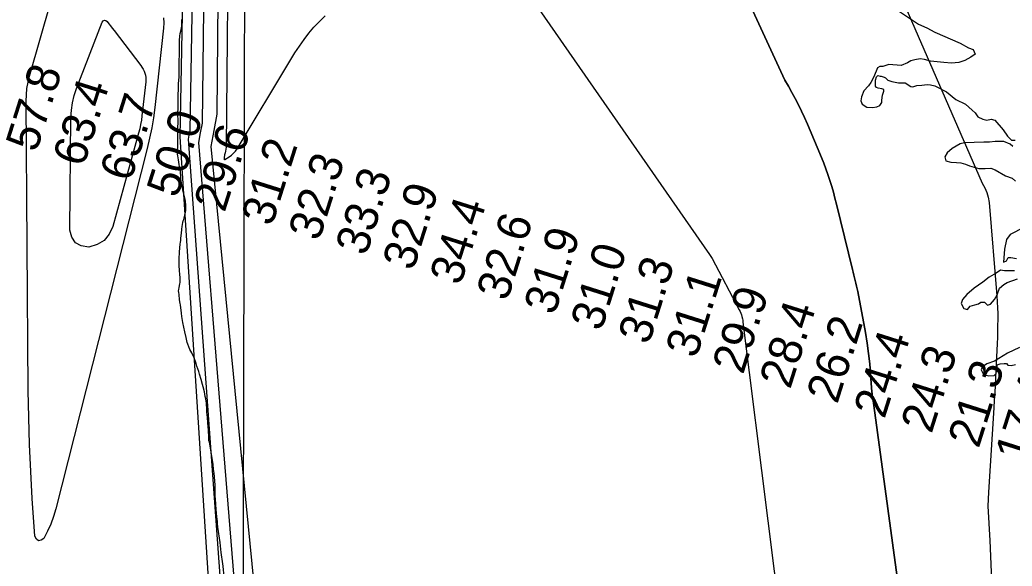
# Model space of a CAD drawing. Extents: x 3172297 to 3210190, y 958463 to 983887.
# Drawn here: x 3196967 to 3198976, y 973256 to 974361 of the extents above; entities that cross this region are included whole.
import ezdxf

# ---------------------------------------------------------------- set-up
doc = ezdxf.new("R2010")
doc.units = 0
for name, color, linetype in [('V-GRID-MAJR', 7, 'Continuous'), ('V-RIVR-EDGE', 7, 'Continuous'), ('V-RIVR-RANG', 7, 'Continuous'), ('V-SITE-VEGE', 7, 'Continuous'), ('V-TOPO-DPTH', 7, 'Continuous'), ('V-TOPO-MAJR', 7, 'Continuous'), ('V-TOPO-MINR', 7, 'Continuous')]:
    doc.layers.add(name, color=color, linetype=linetype)

msp = doc.modelspace()

# ---------------------------------------------------------------- linework, layer by layer
at = {"layer": 'V-GRID-MAJR'}
msp.add_spline([(3197398.3, 963867.9), (3197412.4, 969928.2), (3197426.5, 975991.6), (3197440.6, 982055), (3197440.6, 982058)], degree=3, dxfattribs=at)
at = {"layer": 'V-RIVR-EDGE'}
for points in [[(3198746.5, 974379.6), (3198786.5, 974352.3), (3198803.5, 974344.8), (3198820, 974336.3), (3198871.4, 974313.7)], [(3198871.4, 974313.7), (3198888.1, 974304.8), (3198897.5, 974301.1), (3198901.2, 974291.7), (3198892.9, 974286), (3198880.7, 974278.7), (3198868.2, 974275), (3198853.7, 974273.3), (3198837.7, 974275.1), (3198811, 974277.7), (3198799.1, 974281.2), (3198790, 974282.3), (3198779.5, 974280.3), (3198771.2, 974278.1), (3198764.7, 974274.1), (3198751.6, 974268.5), (3198726.9, 974270.5), (3198714.6, 974267.1), (3198708.7, 974266.9), (3198703.5, 974264), (3198696.1, 974245.9), (3198690.1, 974234.5), (3198685.2, 974227.7), (3198675.8, 974217.8), (3198671.3, 974205.3), (3198670.1, 974197.3), (3198672.4, 974190.8), (3198682, 974184.5), (3198693.4, 974183.9), (3198702.5, 974185.3), (3198708.2, 974187.8), (3198712.7, 974193.8), (3198712.7, 974198.9), (3198713.9, 974208.6), (3198716.5, 974217.1), (3198716.2, 974220.2), (3198712.2, 974221.7), (3198704.8, 974223.1), (3198701.7, 974224.5), (3198699.5, 974226.8), (3198699.5, 974231.4), (3198699.5, 974235.3), (3198699.5, 974239.3), (3198701.5, 974245.9), (3198704.3, 974248.4), (3198708.9, 974247.3), (3198711.4, 974247.3), (3198717.4, 974245), (3198720, 974243.5), (3198724.5, 974239), (3198732.7, 974236.4), (3198746.1, 974233.8), (3198760, 974233.8), (3198771.1, 974226.3), (3198775.4, 974225.5), (3198783.6, 974228.6), (3198793.6, 974229.1), (3198804.4, 974230.2), (3198811.2, 974229.7), (3198820, 974227.7), (3198843.3, 974215.4), (3198862.3, 974199.7), (3198881.9, 974190.5), (3198895.5, 974178.6), (3198901.5, 974172.9), (3198907.1, 974164.9), (3198916.8, 974160.3), (3198925, 974158.3), (3198934.1, 974160), (3198941.2, 974158), (3198958, 974138.9), (3198966.7, 974126.1), (3198975.2, 974117.5), (3198982.6, 974117.5)], [(3198977.5, 974105), (3198972.4, 974109.3), (3198959.3, 974114.7), (3198942, 974115), (3198930.6, 974113.9), (3198919.2, 974113.4), (3198879.7, 974112.1), (3198871.2, 974110.1), (3198855.2, 974100.5), (3198844.7, 974092.3), (3198839.8, 974084)], [(3198839.8, 974084), (3198842.1, 974076.1), (3198852.3, 974072.9), (3198863.7, 974072.3), (3198872.2, 974071.7), (3198881.6, 974068.9), (3198889.8, 974065.4), (3198908.9, 974060), (3198921.9, 974060.5), (3198933, 974060.8), (3198941.8, 974057.9), (3198962.6, 974045.6), (3198976.2, 974041), (3198983.3, 974034.5)], [(3199000.1, 973940.6), (3198972.5, 973926.5), (3198964.8, 973916.6), (3198960.8, 973897.2), (3198959, 973870.8), (3198965, 973873.3), (3198968.1, 973880.2), (3198973.5, 973880.1), (3198984.9, 973878.4)], [(3198981.1, 973853.1), (3198961.2, 973852.9), (3198953, 973854.3), (3198944.2, 973848.4), (3198929.9, 973840.2), (3198917.1, 973830.5), (3198899.2, 973817.8), (3198884.6, 973805.6), (3198876.1, 973795.4), (3198872.9, 973786.9), (3198878.6, 973777.2), (3198886, 973775.2), (3198891.4, 973782), (3198901.1, 973784.2), (3198907.9, 973786.2), (3198912.7, 973789.9), (3198920.4, 973789.6), (3198926.7, 973783.6), (3198932.6, 973785.9), (3198940.6, 973795.2), (3198946, 973804.9), (3198950.9, 973817.9), (3198959.7, 973825.3), (3198966.3, 973829.8), (3198987.1, 973836.9)], [(3198991.3, 973697.9), (3198966.8, 973686.3), (3198940.6, 973670.7), (3198924.9, 973665.3), (3198915.8, 973658.2), (3198913.3, 973652.8), (3198918.6, 973643.2), (3198928.9, 973640.6), (3198939.9, 973641.7), (3198943.7, 973645.7), (3198945.1, 973654.5), (3198945.7, 973662.7), (3198951.9, 973665.3), (3198960.2, 973665.5), (3198965, 973665.5), (3198967.9, 973662.4), (3198974.7, 973661.5), (3198982.9, 973663.8)]]:
    msp.add_lwpolyline(points, dxfattribs=at)
at = {"layer": 'V-SITE-VEGE'}
for p, q in [((3197294.3, 974345.2), (3197294.7, 974349.1)), ((3197294.7, 974349.1), (3197294.8, 974357.4)), ((3197294.8, 974357.4), (3197294.8, 974361.7)), ((3197290.1, 974319.3), (3197291.1, 974328.5)), ((3197291.1, 974328.5), (3197291.7, 974333.4)), ((3197291.7, 974333.4), (3197292.8, 974338)), ((3197292.8, 974338), (3197294.3, 974345.2)), ((3197290.2, 974312.3), (3197290.1, 974319.3)), ((3197290.4, 974308.5), (3197290.2, 974312.3)), ((3197290.2, 974289.8), (3197290.4, 974308.5)), ((3197289.6, 974278.6), (3197290.2, 974289.8)), ((3197289.6, 974264.5), (3197289.6, 974278.6)), ((3197288.2, 974231.6), (3197289.4, 974246.1)), ((3197289.4, 974246.1), (3197289.6, 974264.5)), ((3197287.8, 974218.1), (3197288.2, 974231.6)), ((3197287.5, 974207.6), (3197287.6, 974212.4)), ((3197287.6, 974201.3), (3197287.5, 974207.6)), ((3197287.6, 974212.4), (3197287.8, 974218.1)), ((3197287.3, 974180.8), (3197287.4, 974185.2)), ((3197287.4, 974185.2), (3197287.6, 974201.3)), ((3197286.9, 974173.4), (3197287.3, 974180.8)), ((3197287.1, 974168.5), (3197286.9, 974173.4)), ((3197287.2, 974158.5), (3197287.1, 974168.5)), ((3197287, 974137.6), (3197287.2, 974158.5)), ((3197287.1, 974115.9), (3197287, 974137.6)), ((3197286.3, 974093.9), (3197286.7, 974107.1)), ((3197286.7, 974107.1), (3197287.1, 974115.9)), ((3197286.4, 974089.5), (3197286.3, 974093.9)), ((3197286.7, 974086.2), (3197286.4, 974089.5)), ((3197287.8, 974078.1), (3197286.7, 974086.2)), ((3197289.4, 974068.2), (3197287.8, 974078.1)), ((3197290.4, 974064.2), (3197289.4, 974068.2)), ((3197291.2, 974060.5), (3197290.4, 974064.2)), ((3197292, 974053.5), (3197291.2, 974060.5)), ((3197292.9, 974043.6), (3197292, 974053.5)), ((3197292.9, 974038.6), (3197292.9, 974043.6)), ((3197293.5, 974034), (3197292.9, 974038.6)), ((3197294, 974030.9), (3197293.5, 974034)), ((3197295.2, 974026.9), (3197294, 974030.9)), ((3197296.3, 974022.4), (3197295.2, 974026.9)), ((3197297.2, 974017.2), (3197296.3, 974022.4)), ((3197301.7, 973997.4), (3197297.2, 974017.2)), ((3197302.2, 973994.4), (3197301.7, 973997.4)), ((3197303, 973985.4), (3197302.2, 973994.4)), ((3197303, 973978.8), (3197303, 973985.4)), ((3197299.7, 973960.1), (3197302.1, 973971.8)), ((3197302.1, 973971.8), (3197302.7, 973975.2)), ((3197302.7, 973975.2), (3197303, 973978.8)), ((3197295.7, 973942.6), (3197297.1, 973951.1)), ((3197297.1, 973951.1), (3197297.8, 973954.2)), ((3197297.8, 973954.2), (3197298.8, 973957.1)), ((3197298.8, 973957.1), (3197299.7, 973960.1)), ((3197293.1, 973917.8), (3197293.5, 973925.5)), ((3197293.5, 973925.5), (3197293.9, 973929)), ((3197293.9, 973929), (3197295.1, 973937.3)), ((3197295.1, 973937.3), (3197295.7, 973942.6)), ((3197290.7, 973899.5), (3197291.5, 973907.4)), ((3197291.5, 973907.4), (3197291.9, 973911.1)), ((3197291.9, 973911.1), (3197292.6, 973914.3)), ((3197292.6, 973914.3), (3197293.1, 973917.8)), ((3197289.2, 973877.4), (3197290, 973891.3)), ((3197290, 973891.3), (3197290.7, 973899.5)), ((3197289.2, 973871.2), (3197289.2, 973877.4)), ((3197289.4, 973865.7), (3197289.2, 973871.2)), ((3197290.3, 973851.6), (3197289.4, 973865.7)), ((3197290.5, 973847.8), (3197290.3, 973851.6)), ((3197291.4, 973837.4), (3197290.5, 973847.8)), ((3197289.3, 973819.4), (3197290.9, 973826.6)), ((3197290.9, 973826.6), (3197291.4, 973829.7)), ((3197291.6, 973833.1), (3197291.4, 973837.4)), ((3197291.4, 973829.7), (3197291.6, 973833.1)), ((3197288.4, 973812.5), (3197288.6, 973815.7)), ((3197288.6, 973809.2), (3197288.4, 973812.5)), ((3197288.6, 973815.7), (3197289.3, 973819.4)), ((3197289.2, 973805), (3197288.6, 973809.2)), ((3197290.4, 973794.7), (3197289.2, 973805)), ((3197291.4, 973787.2), (3197290.4, 973794.7)), ((3197292.1, 973784.2), (3197291.4, 973787.2)), ((3197294, 973767.3), (3197292.1, 973784.2)), ((3197295.2, 973761), (3197294, 973767.3)), ((3197296.9, 973748.8), (3197295.2, 973761)), ((3197298.9, 973738.9), (3197296.9, 973748.8)), ((3197301.2, 973729.7), (3197298.9, 973738.9)), ((3197303.9, 973718.4), (3197301.2, 973729.7)), ((3197305.9, 973708), (3197303.9, 973718.4)), ((3197306.9, 973705), (3197305.9, 973708)), ((3197311.4, 973694.3), (3197306.9, 973705)), ((3197314.9, 973687.5), (3197311.4, 973694.3)), ((3197319.6, 973677), (3197314.9, 973687.5)), ((3197323.7, 973665.9), (3197319.6, 973677)), ((3197325.5, 973660.2), (3197323.7, 973665.9)), ((3197329.3, 973649.7), (3197325.5, 973660.2)), ((3197330.8, 973644.1), (3197329.3, 973649.7)), ((3197334.1, 973633.2), (3197330.8, 973644.1)), ((3197336.6, 973623), (3197334.1, 973633.2)), ((3197337.8, 973618.7), (3197336.6, 973623)), ((3197340.5, 973608.3), (3197337.8, 973618.7)), ((3197342.3, 973598.7), (3197340.5, 973608.3)), ((3197343.3, 973594.2), (3197342.3, 973598.7)), ((3197344.6, 973585.7), (3197343.3, 973594.2)), ((3197345.6, 973571.9), (3197344.6, 973585.7)), ((3197345.8, 973567.4), (3197345.6, 973571.9)), ((3197346.9, 973556.6), (3197345.8, 973567.4)), ((3197347.8, 973546.2), (3197346.9, 973556.6)), ((3197348.3, 973536.6), (3197347.8, 973546.2)), ((3197348.9, 973531.7), (3197348.3, 973536.6)), ((3197349.1, 973526), (3197348.9, 973531.7)), ((3197349.5, 973521.4), (3197349.1, 973526)), ((3197349.6, 973517.6), (3197349.5, 973521.4)), ((3197349.6, 973513), (3197349.6, 973517.6)), ((3197349.8, 973509.7), (3197349.6, 973513)), ((3197350.6, 973506.2), (3197349.8, 973509.7)), ((3197356.4, 973474.2), (3197350.6, 973506.2)), ((3197358.2, 973461.3), (3197356.4, 973474.2)), ((3197359.3, 973451.6), (3197358.2, 973461.3)), ((3197360.5, 973443.4), (3197359.3, 973451.6)), ((3197362.1, 973420), (3197360.5, 973443.4)), ((3197362.7, 973396.6), (3197362.1, 973420)), ((3197363, 973391.6), (3197362.7, 973396.6)), ((3197363.4, 973381.2), (3197363, 973391.6)), ((3197364.3, 973369.9), (3197363.4, 973381.2)), ((3197365.8, 973355.5), (3197364.3, 973369.9)), ((3197366.5, 973350.4), (3197365.8, 973355.5)), ((3197366.9, 973346.8), (3197366.5, 973350.4)), ((3197367.4, 973341.8), (3197366.9, 973346.8)), ((3197367.9, 973334.7), (3197367.4, 973341.8)), ((3197372.6, 973303.2), (3197367.9, 973334.7)), ((3197374.1, 973289.9), (3197372.6, 973303.2)), ((3197374.7, 973283.3), (3197374.1, 973289.9)), ((3197377.7, 973260.4), (3197374.7, 973283.3)), ((3197378.4, 973255.5), (3197377.7, 973260.4)), ((3197382.6, 973212), (3197378.4, 973255.5))]:
    msp.add_line(p, q, dxfattribs=at)
at = {"layer": 'V-TOPO-DPTH'}
msp.add_lwpolyline([(3198832.9, 972578.1), (3198694.2, 973595.3), (3198693.5, 973598.4), (3198693, 973601.6), (3198692.6, 973604.8), (3198692.3, 973608), (3198689.8, 973643.9), (3198687.9, 973665.1), (3198685.6, 973686.1), (3198682.6, 973707.1), (3198679.1, 973728.1), (3198663.7, 973811.3), (3198662.6, 973816.9), (3198661.4, 973822.5), (3198660.1, 973828), (3198658.7, 973833.6), (3198657.3, 973839.1), (3198655.9, 973844.6), (3198654.5, 973850.2), (3198653.1, 973855.7), (3198620.6, 973988.1), (3198617.5, 974000.1), (3198614.3, 974012.2), (3198610.9, 974024.2), (3198607.3, 974036.1), (3198603.4, 974048), (3198599.3, 974059.7), (3198594.8, 974071.4), (3198590.2, 974082.9), (3198567.3, 974137.2), (3198561.6, 974150.3), (3198555.8, 974163.3), (3198549.7, 974176.2), (3198543.5, 974189.1), (3198537, 974201.8), (3198530.4, 974214.3), (3198523.4, 974226.8), (3198516.2, 974239.1), (3198236.7, 974845.1)], dxfattribs=at)
at = {"layer": 'V-TOPO-MAJR'}
msp.add_lwpolyline([(3197283.2, 976777.7), (3197349.6, 976005.9), (3197349.2, 975991), (3197348.7, 975976.1), (3197348.1, 975961.2), (3197347.4, 975946.4), (3197355, 975201.6), (3197352.7, 975178.1), (3197350.2, 975154.5), (3197347.7, 975131), (3197336.2, 974152), (3197332.3, 974132.4), (3197328.4, 974112.8), (3197426.9, 972898.6), (3197409.7, 971736)], dxfattribs=at)
at = {"layer": 'V-TOPO-MINR'}
for points in [[(3197324.5, 976653.3), (3197373.5, 976027.9), (3197373.1, 976000.9), (3197372.7, 975973.9), (3197372, 975946.9), (3197381.1, 975243), (3197377.8, 975208.3), (3197374.5, 975173.7), (3197365.7, 974170.2), (3197359.7, 974137.5), (3197353.5, 974104.9), (3197477.7, 972841), (3197437.3, 971737.9)], [(3197310.6, 975228.2), (3197311.6, 975225.8), (3197312.4, 975223.3), (3197313, 975220.7), (3197313.5, 975218.1), (3197313.7, 975215.5), (3197313.7, 975212.9), (3197313.6, 975210.3), (3197311.7, 975191.3), (3197311.2, 975186.5), (3197290.5, 974124.7), (3197290.5, 974124.7), (3197290.5, 974124.7), (3197290.5, 974124.7), (3197370.7, 972884), (3197365.5, 972869.9), (3197360.1, 972855.9), (3197177.2, 972401.8), (3197156.2, 972356.7), (3197149.8, 972345)], [(3197328.8, 975156.8), (3197311.1, 974136.8), (3197309.2, 974128.1), (3197307.4, 974119.4), (3197395.9, 972900.3), (3197388.7, 971734.6)], [(3197394.2, 975127.2), (3197384.4, 974103.3), (3197383.7, 974099.5), (3197383, 974095.7), (3197382.4, 974091.8), (3197381.6, 974088), (3197380.5, 974081.9), (3197380.3, 974080.4), (3197380.5, 974079), (3197380.7, 974078.5), (3197381.1, 974078.2), (3197382, 974078.3), (3197390.8, 974083.8), (3197395.5, 974087.2), (3197399.8, 974091.1), (3197403.6, 974095.5), (3197406.9, 974100.2), (3197515.4, 974281), (3197524, 974294.7), (3197532.9, 974308.1), (3197542.3, 974321.2), (3197552, 974334.1), (3197562.4, 974346.4), (3197573.4, 974358.1), (3197585.2, 974369)], [(3198236.7, 974845.1), (3198516.2, 974239.1), (3198523.4, 974226.8), (3198530.4, 974214.3), (3198537, 974201.8), (3198543.5, 974189.1), (3198549.7, 974176.2), (3198555.8, 974163.3), (3198561.6, 974150.3), (3198567.3, 974137.2), (3198590.2, 974082.9), (3198594.8, 974071.4), (3198599.3, 974059.7), (3198603.4, 974048), (3198607.3, 974036.1), (3198610.9, 974024.2), (3198614.3, 974012.2), (3198617.5, 974000.1), (3198620.6, 973988.1), (3198653.1, 973855.7), (3198654.5, 973850.2), (3198655.9, 973844.6), (3198657.3, 973839.1), (3198658.7, 973833.6), (3198660.1, 973828), (3198661.4, 973822.5), (3198662.6, 973816.9), (3198663.7, 973811.3), (3198679.1, 973728.1), (3198682.6, 973707.1), (3198685.6, 973686.1), (3198687.9, 973665.1), (3198689.8, 973643.9), (3198692.3, 973608), (3198692.6, 973604.8), (3198693, 973601.6), (3198693.5, 973598.4), (3198694.2, 973595.3), (3198832.9, 972578.1)], [(3197258, 974365.2), (3197258.4, 974354.9), (3197257.9, 974344.5), (3197240, 974184), (3197237.2, 974163.1), (3197233.9, 974142.3), (3197229.7, 974121.7), (3197224.9, 974101.1), (3197039.7, 973371.3), (3197035, 973355.8), (3197029.6, 973340.6), (3197022.9, 973326), (3197015.4, 973311.7), (3197009.7, 973308), (3197004.6, 973307), (3197000.5, 973310.1), (3196997, 973316), (3196992, 973392.6), (3196988.9, 973447.1), (3196986.4, 973501.7), (3196984.9, 973556.3), (3196984, 973610.9), (3196979.5, 974196.3), (3196980, 974209.3), (3196981.2, 974222.2), (3196983.5, 974234.9), (3196986.5, 974247.5), (3197050.3, 974471.1)], [(3198001.8, 974407.3), (3198363.2, 973886.1), (3198366.2, 973882.3), (3198368.7, 973878.2), (3198423.8, 973774.1), (3198425.3, 973770.9), (3198426.8, 973767.7), (3198428, 973764.4), (3198429.1, 973761), (3198430.5, 973756), (3198430.9, 973753.2), (3198430.9, 973750.3), (3198430.8, 973749.4), (3198582.7, 972543)], [(3198754.6, 974400.7), (3198915.5, 974030.4), (3198920.9, 974021.4), (3198925.2, 974012), (3198927.9, 974002.1), (3198929.7, 973991.7), (3198945.4, 973802.7), (3198946.2, 973790.6), (3198946.8, 973778.6), (3198947.1, 973766.6), (3198947.2, 973754.5), (3198947, 973742.5), (3198946.8, 973730.4), (3198946.4, 973718.4), (3198945.9, 973706.3), (3198942.6, 973636.6), (3198941.9, 973621.5), (3198941.1, 973606.4), (3198940.2, 973591.3), (3198939.3, 973576.2), (3198928.3, 973405), (3198927.6, 973391.1), (3198927.2, 973377.2), (3198930.9, 973307.7), (3198973.9, 972287.8)], [(3197150.6, 974348.8), (3197154, 974344.2), (3197157.5, 974339.6), (3197211.7, 974268.9), (3197214.2, 974265.2), (3197216.5, 974261.4), (3197218.4, 974257.3), (3197220, 974253.2), (3197221.1, 974248.9), (3197221.9, 974244.5), (3197222.1, 974240.1), (3197221.9, 974235.7), (3197214.2, 974167.2), (3197213, 974158.3), (3197211.5, 974149.4), (3197209.6, 974140.7), (3197207.4, 974131.9), (3197155.4, 973942.9), (3197147.6, 973927.2), (3197137.3, 973914.5), (3197123.1, 973906.3), (3197106.3, 973901.1), (3197091.2, 973903.7), (3197079.3, 973909.8), (3197072, 973921.1), (3197067.9, 973935.8), (3197070.2, 974163.3), (3197071.2, 974178.4), (3197073.2, 974193.3), (3197076.8, 974207.9), (3197081.5, 974222.3), (3197133.2, 974356.8), (3197135.6, 974359.4), (3197138.2, 974360.7), (3197141, 974360), (3197143.9, 974358.1), (3197147.2, 974353.4), (3197150.6, 974348.8)]]:
    msp.add_lwpolyline(points, dxfattribs=at)

# ---------------------------------------------------------------- texts
at = {"layer": 'V-RIVR-RANG'}
for s, p in [('57.8', (3197000.3, 974091.3)), ('63.4', (3197095.7, 974061.4)), ('63.7', (3197191.1, 974031.4)), ('50.0', (3197285.7, 973998.7)), ('29.6', (3197381.4, 973969.7)), ('31.2', (3197477.4, 973941.5)), ('32.3', (3197572.8, 973911.6)), ('33.3', (3197668.2, 973881.6)), ('32.9', (3197763.5, 973851.4)), ('34.4', (3197859, 973821.7)), ('32.6', (3197953.8, 973790)), ('31.9', (3198049.7, 973761.6)), ('31.0', (3198144.3, 973729.1)), ('31.3', (3198240.6, 973701.9)), ('31.1', (3198336.7, 973674.2)), ('29.9', (3198431.3, 973641.7)), ('28.4', (3198526.8, 973612)), ('26.2', (3198622.2, 973582.1)), ('24.4', (3198717.7, 973552.1)), ('24.3', (3198813.1, 973522.1)), ('21.3', (3198908.5, 973492.2)), ('17.4', (3199003.9, 973462.2))]:
    msp.add_text(s, height=67, rotation=72.4283, dxfattribs=at).set_placement(p)

doc.saveas('drawing.dxf')
